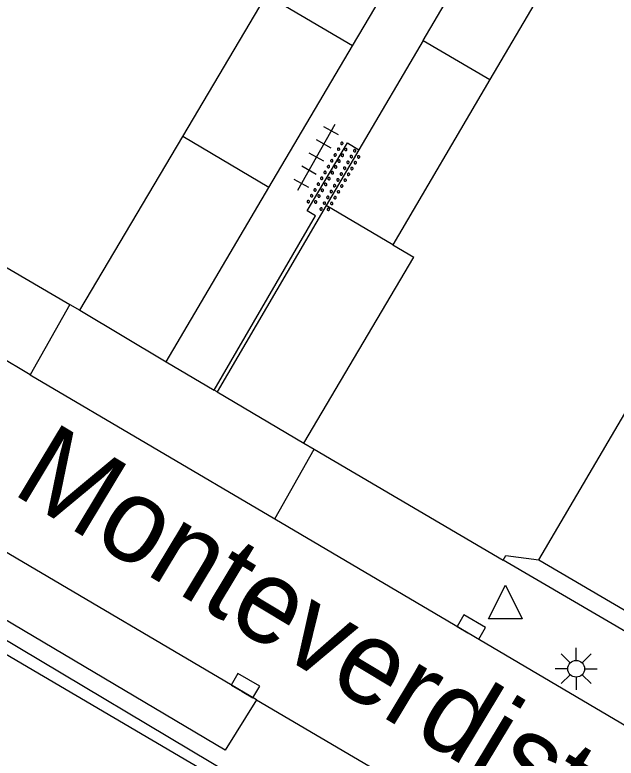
# Model space of a CAD drawing. Extents: x 132999 to 136000, y 398499 to 400501.
# Drawn here: x 133431.33 to 133449.21, y 399450.3 to 399472.41 of the extents above; entities that cross this region are included whole.
import ezdxf

# ---------------------------------------------------------------- set-up
doc = ezdxf.new("R2010")
doc.units = 0
for name, color, linetype in [('gg-afsc-hekwerk', 7, 'Continuous'), ('gg-afsc-muur', 7, 'Continuous'), ('gg-anno-openbare ruimte label', 7, 'Continuous'), ('gg-bbg-bijgebouw', 7, 'Continuous'), ('gg-bbg-gedigitaliseerde bebouwing', 7, 'Continuous'), ('gg-bbg-gedigitaliseerde bijgebouw', 7, 'Continuous'), ('gg-bbg-hoofdgebouw', 7, 'Continuous'), ('gg-bbg-tussenscheiding', 7, 'Continuous'), ('gg-knt-verharding', 7, 'Continuous'), ('gg-knt-verharding nz', 7, 'Continuous'), ('gt-symb-kolk', 7, 'Continuous'), ('gt-symb-lichtmast', 7, 'Continuous'), ('gt-symb-overige verharding', 7, 'Continuous'), ('gt-symb-tegel verharding', 7, 'Continuous'), ('gt-symb-waterafsluiter', 7, 'Continuous')]:
    doc.layers.add(name, color=color, linetype=linetype)

# ---------------------------------------------------------------- blocks, each defined once
blk = doc.blocks.new('gt0-LMAST')
at = {"layer": 'gt-symb-lichtmast'}
for p, q in [((-0.005, 0.246), (-0.005, 0.621)), ((-0.182, 0.173), (-0.447, 0.438)), ((0.172, 0.173), (0.437, 0.438)), ((-0.255, -0.004), (-0.63, -0.004)), ((-0.182, -0.181), (-0.447, -0.446)), ((0.437, -0.446), (0.172, -0.181)), ((0.245, -0.004), (0.62, -0.004)), ((-0.005, -0.254), (-0.005, -0.629))]:
    blk.add_line(p, q, dxfattribs=at)
blk.add_circle((-0.005, -0.004), 0.25, dxfattribs=at)
blk = doc.blocks.new('gt0-TEG1')
at = {"layer": 'gt-symb-tegel verharding'}
for p, q in [((-0.9, -0.25), (-0.9, 0.25)), ((-0.45, -0.25), (-0.45, 0.25)), ((0, -0.25), (0, 0.25)), ((0.45, -0.25), (0.45, 0.25)), ((0.9, -0.25), (0.9, 0.25)), ((-1.125, 0), (1.125, 0))]:
    blk.add_line(p, q, dxfattribs=at)
blk = doc.blocks.new('gt0-OVH')
at = {"layer": 'gt-symb-overige verharding'}
for points in [[(-0.972, 0.298), (-0.967, 0.308), (-0.965, 0.319), (-0.966, 0.33), (-0.971, 0.34), (-0.978, 0.348), (-0.988, 0.353), (-0.999, 0.355), (-1.01, 0.354), (-1.02, 0.349), (-1.028, 0.342), (-1.033, 0.332), (-1.035, 0.321), (-1.034, 0.31), (-1.029, 0.3), (-1.022, 0.292), (-1.012, 0.287), (-1.001, 0.285), (-0.99, 0.286), (-0.98, 0.291)], [(-0.772, 0.298), (-0.767, 0.308), (-0.765, 0.319), (-0.766, 0.33), (-0.771, 0.34), (-0.778, 0.348), (-0.788, 0.353), (-0.799, 0.355), (-0.81, 0.354), (-0.82, 0.349), (-0.828, 0.342), (-0.833, 0.332), (-0.835, 0.321), (-0.834, 0.31), (-0.829, 0.3), (-0.822, 0.292), (-0.812, 0.287), (-0.801, 0.285), (-0.79, 0.286), (-0.78, 0.291)], [(-0.572, 0.298), (-0.567, 0.308), (-0.565, 0.319), (-0.566, 0.33), (-0.571, 0.34), (-0.578, 0.348), (-0.588, 0.353), (-0.599, 0.355), (-0.61, 0.354), (-0.62, 0.349), (-0.628, 0.342), (-0.633, 0.332), (-0.635, 0.321), (-0.634, 0.31), (-0.629, 0.3), (-0.622, 0.292), (-0.612, 0.287), (-0.601, 0.285), (-0.59, 0.286), (-0.58, 0.291)], [(-0.372, 0.298), (-0.367, 0.308), (-0.365, 0.319), (-0.366, 0.33), (-0.371, 0.34), (-0.378, 0.348), (-0.388, 0.353), (-0.399, 0.355), (-0.41, 0.354), (-0.42, 0.349), (-0.428, 0.342), (-0.433, 0.332), (-0.435, 0.321), (-0.434, 0.31), (-0.429, 0.3), (-0.422, 0.292), (-0.412, 0.287), (-0.401, 0.285), (-0.39, 0.286), (-0.38, 0.291)], [(-0.172, 0.298), (-0.167, 0.308), (-0.165, 0.319), (-0.166, 0.33), (-0.171, 0.34), (-0.178, 0.348), (-0.188, 0.353), (-0.199, 0.355), (-0.21, 0.354), (-0.22, 0.349), (-0.228, 0.342), (-0.233, 0.332), (-0.235, 0.321), (-0.234, 0.31), (-0.229, 0.3), (-0.222, 0.292), (-0.212, 0.287), (-0.201, 0.285), (-0.19, 0.286), (-0.18, 0.291)], [(0.028, 0.298), (0.033, 0.308), (0.035, 0.319), (0.034, 0.33), (0.029, 0.34), (0.022, 0.348), (0.012, 0.353), (0.001, 0.355), (-0.01, 0.354), (-0.02, 0.349), (-0.028, 0.342), (-0.033, 0.332), (-0.035, 0.321), (-0.034, 0.31), (-0.029, 0.3), (-0.022, 0.292), (-0.012, 0.287), (-0.001, 0.285), (0.01, 0.286), (0.02, 0.291)], [(0.228, 0.298), (0.233, 0.308), (0.235, 0.319), (0.234, 0.33), (0.229, 0.34), (0.222, 0.348), (0.212, 0.353), (0.201, 0.355), (0.19, 0.354), (0.18, 0.349), (0.172, 0.342), (0.167, 0.332), (0.165, 0.321), (0.166, 0.31), (0.171, 0.3), (0.178, 0.292), (0.188, 0.287), (0.199, 0.285), (0.21, 0.286), (0.22, 0.291)], [(0.428, 0.298), (0.433, 0.308), (0.435, 0.319), (0.434, 0.33), (0.429, 0.34), (0.422, 0.348), (0.412, 0.353), (0.401, 0.355), (0.39, 0.354), (0.38, 0.349), (0.372, 0.342), (0.367, 0.332), (0.365, 0.321), (0.366, 0.31), (0.371, 0.3), (0.378, 0.292), (0.388, 0.287), (0.399, 0.285), (0.41, 0.286), (0.42, 0.291)], [(0.628, 0.298), (0.633, 0.308), (0.635, 0.319), (0.634, 0.33), (0.629, 0.34), (0.622, 0.348), (0.612, 0.353), (0.601, 0.355), (0.59, 0.354), (0.58, 0.349), (0.572, 0.342), (0.567, 0.332), (0.565, 0.321), (0.566, 0.31), (0.571, 0.3), (0.578, 0.292), (0.588, 0.287), (0.599, 0.285), (0.61, 0.286), (0.62, 0.291)], [(0.828, 0.298), (0.833, 0.308), (0.835, 0.319), (0.834, 0.33), (0.829, 0.34), (0.822, 0.348), (0.812, 0.353), (0.801, 0.355), (0.79, 0.354), (0.78, 0.349), (0.772, 0.342), (0.767, 0.332), (0.765, 0.321), (0.766, 0.31), (0.771, 0.3), (0.778, 0.292), (0.788, 0.287), (0.799, 0.285), (0.81, 0.286), (0.82, 0.291)], [(1.028, 0.298), (1.033, 0.308), (1.035, 0.319), (1.034, 0.33), (1.029, 0.34), (1.022, 0.348), (1.012, 0.353), (1.001, 0.355), (0.99, 0.354), (0.98, 0.349), (0.972, 0.342), (0.967, 0.332), (0.965, 0.321), (0.966, 0.31), (0.971, 0.3), (0.978, 0.292), (0.988, 0.287), (0.999, 0.285), (1.01, 0.286), (1.02, 0.291)], [(-0.872, 0.106), (-0.867, 0.116), (-0.865, 0.126), (-0.866, 0.137), (-0.871, 0.147), (-0.878, 0.156), (-0.888, 0.161), (-0.899, 0.163), (-0.91, 0.162), (-0.92, 0.157), (-0.928, 0.15), (-0.933, 0.14), (-0.935, 0.129), (-0.934, 0.118), (-0.929, 0.108), (-0.922, 0.1), (-0.912, 0.095), (-0.901, 0.092), (-0.89, 0.094), (-0.88, 0.098)], [(-0.672, 0.106), (-0.667, 0.116), (-0.665, 0.126), (-0.666, 0.137), (-0.671, 0.147), (-0.678, 0.156), (-0.688, 0.161), (-0.699, 0.163), (-0.71, 0.162), (-0.72, 0.157), (-0.728, 0.15), (-0.733, 0.14), (-0.735, 0.129), (-0.734, 0.118), (-0.729, 0.108), (-0.722, 0.1), (-0.712, 0.095), (-0.701, 0.092), (-0.69, 0.094), (-0.68, 0.098)], [(-0.472, 0.106), (-0.467, 0.116), (-0.465, 0.126), (-0.466, 0.137), (-0.471, 0.147), (-0.478, 0.156), (-0.488, 0.161), (-0.499, 0.163), (-0.51, 0.162), (-0.52, 0.157), (-0.528, 0.15), (-0.533, 0.14), (-0.535, 0.129), (-0.534, 0.118), (-0.529, 0.108), (-0.522, 0.1), (-0.512, 0.095), (-0.501, 0.092), (-0.49, 0.094), (-0.48, 0.098)], [(-0.272, 0.106), (-0.267, 0.116), (-0.265, 0.126), (-0.266, 0.137), (-0.271, 0.147), (-0.278, 0.156), (-0.288, 0.161), (-0.299, 0.163), (-0.31, 0.162), (-0.32, 0.157), (-0.328, 0.15), (-0.333, 0.14), (-0.335, 0.129), (-0.334, 0.118), (-0.329, 0.108), (-0.322, 0.1), (-0.312, 0.095), (-0.301, 0.092), (-0.29, 0.094), (-0.28, 0.098)], [(-0.072, 0.106), (-0.067, 0.116), (-0.065, 0.126), (-0.066, 0.137), (-0.071, 0.147), (-0.078, 0.156), (-0.088, 0.161), (-0.099, 0.163), (-0.11, 0.162), (-0.12, 0.157), (-0.128, 0.15), (-0.133, 0.14), (-0.135, 0.129), (-0.134, 0.118), (-0.129, 0.108), (-0.122, 0.1), (-0.112, 0.095), (-0.101, 0.092), (-0.09, 0.094), (-0.08, 0.098)], [(0.128, 0.106), (0.133, 0.116), (0.135, 0.126), (0.134, 0.137), (0.129, 0.147), (0.122, 0.156), (0.112, 0.161), (0.101, 0.163), (0.09, 0.162), (0.08, 0.157), (0.072, 0.15), (0.067, 0.14), (0.065, 0.129), (0.066, 0.118), (0.071, 0.108), (0.078, 0.1), (0.088, 0.095), (0.099, 0.092), (0.11, 0.094), (0.12, 0.098)], [(0.328, 0.106), (0.333, 0.116), (0.335, 0.126), (0.334, 0.137), (0.329, 0.147), (0.322, 0.156), (0.312, 0.161), (0.301, 0.163), (0.29, 0.162), (0.28, 0.157), (0.272, 0.15), (0.267, 0.14), (0.265, 0.129), (0.266, 0.118), (0.271, 0.108), (0.278, 0.1), (0.288, 0.095), (0.299, 0.092), (0.31, 0.094), (0.32, 0.098)], [(0.528, 0.106), (0.533, 0.116), (0.535, 0.126), (0.534, 0.137), (0.529, 0.147), (0.522, 0.156), (0.512, 0.161), (0.501, 0.163), (0.49, 0.162), (0.48, 0.157), (0.472, 0.15), (0.467, 0.14), (0.465, 0.129), (0.466, 0.118), (0.471, 0.108), (0.478, 0.1), (0.488, 0.095), (0.499, 0.092), (0.51, 0.094), (0.52, 0.098)], [(0.728, 0.106), (0.733, 0.116), (0.735, 0.126), (0.734, 0.137), (0.729, 0.147), (0.722, 0.156), (0.712, 0.161), (0.701, 0.163), (0.69, 0.162), (0.68, 0.157), (0.672, 0.15), (0.667, 0.14), (0.665, 0.129), (0.666, 0.118), (0.671, 0.108), (0.678, 0.1), (0.688, 0.095), (0.699, 0.092), (0.71, 0.094), (0.72, 0.098)], [(0.928, 0.106), (0.933, 0.116), (0.935, 0.126), (0.934, 0.137), (0.929, 0.147), (0.922, 0.156), (0.912, 0.161), (0.901, 0.163), (0.89, 0.162), (0.88, 0.157), (0.872, 0.15), (0.867, 0.14), (0.865, 0.129), (0.866, 0.118), (0.871, 0.108), (0.878, 0.1), (0.888, 0.095), (0.899, 0.092), (0.91, 0.094), (0.92, 0.098)], [(-0.972, -0.142), (-0.967, -0.132), (-0.965, -0.121), (-0.966, -0.11), (-0.971, -0.1), (-0.978, -0.092), (-0.988, -0.087), (-0.999, -0.085), (-1.01, -0.086), (-1.02, -0.091), (-1.028, -0.098), (-1.033, -0.108), (-1.035, -0.119), (-1.034, -0.13), (-1.029, -0.14), (-1.022, -0.148), (-1.012, -0.153), (-1.001, -0.155), (-0.99, -0.154), (-0.98, -0.149)], [(-0.772, -0.142), (-0.767, -0.132), (-0.765, -0.121), (-0.766, -0.11), (-0.771, -0.1), (-0.778, -0.092), (-0.788, -0.087), (-0.799, -0.085), (-0.81, -0.086), (-0.82, -0.091), (-0.828, -0.098), (-0.833, -0.108), (-0.835, -0.119), (-0.834, -0.13), (-0.829, -0.14), (-0.822, -0.148), (-0.812, -0.153), (-0.801, -0.155), (-0.79, -0.154), (-0.78, -0.149)], [(-0.572, -0.142), (-0.567, -0.132), (-0.565, -0.121), (-0.566, -0.11), (-0.571, -0.1), (-0.578, -0.092), (-0.588, -0.087), (-0.599, -0.085), (-0.61, -0.086), (-0.62, -0.091), (-0.628, -0.098), (-0.633, -0.108), (-0.635, -0.119), (-0.634, -0.13), (-0.629, -0.14), (-0.622, -0.148), (-0.612, -0.153), (-0.601, -0.155), (-0.59, -0.154), (-0.58, -0.149)], [(-0.372, -0.142), (-0.367, -0.132), (-0.365, -0.121), (-0.366, -0.11), (-0.371, -0.1), (-0.378, -0.092), (-0.388, -0.087), (-0.399, -0.085), (-0.41, -0.086), (-0.42, -0.091), (-0.428, -0.098), (-0.433, -0.108), (-0.435, -0.119), (-0.434, -0.13), (-0.429, -0.14), (-0.422, -0.148), (-0.412, -0.153), (-0.401, -0.155), (-0.39, -0.154), (-0.38, -0.149)], [(-0.172, -0.142), (-0.167, -0.132), (-0.165, -0.121), (-0.166, -0.11), (-0.171, -0.1), (-0.178, -0.092), (-0.188, -0.087), (-0.199, -0.085), (-0.21, -0.086), (-0.22, -0.091), (-0.228, -0.098), (-0.233, -0.108), (-0.235, -0.119), (-0.234, -0.13), (-0.229, -0.14), (-0.222, -0.148), (-0.212, -0.153), (-0.201, -0.155), (-0.19, -0.154), (-0.18, -0.149)], [(0.028, -0.142), (0.033, -0.132), (0.035, -0.121), (0.034, -0.11), (0.029, -0.1), (0.022, -0.092), (0.012, -0.087), (0.001, -0.085), (-0.01, -0.086), (-0.02, -0.091), (-0.028, -0.098), (-0.033, -0.108), (-0.035, -0.119), (-0.034, -0.13), (-0.029, -0.14), (-0.022, -0.148), (-0.012, -0.153), (-0.001, -0.155), (0.01, -0.154), (0.02, -0.149)], [(0.228, -0.142), (0.233, -0.132), (0.235, -0.121), (0.234, -0.11), (0.229, -0.1), (0.222, -0.092), (0.212, -0.087), (0.201, -0.085), (0.19, -0.086), (0.18, -0.091), (0.172, -0.098), (0.167, -0.108), (0.165, -0.119), (0.166, -0.13), (0.171, -0.14), (0.178, -0.148), (0.188, -0.153), (0.199, -0.155), (0.21, -0.154), (0.22, -0.149)], [(0.428, -0.142), (0.433, -0.132), (0.435, -0.121), (0.434, -0.11), (0.429, -0.1), (0.422, -0.092), (0.412, -0.087), (0.401, -0.085), (0.39, -0.086), (0.38, -0.091), (0.372, -0.098), (0.367, -0.108), (0.365, -0.119), (0.366, -0.13), (0.371, -0.14), (0.378, -0.148), (0.388, -0.153), (0.399, -0.155), (0.41, -0.154), (0.42, -0.149)], [(0.628, -0.142), (0.633, -0.132), (0.635, -0.121), (0.634, -0.11), (0.629, -0.1), (0.622, -0.092), (0.612, -0.087), (0.601, -0.085), (0.59, -0.086), (0.58, -0.091), (0.572, -0.098), (0.567, -0.108), (0.565, -0.119), (0.566, -0.13), (0.571, -0.14), (0.578, -0.148), (0.588, -0.153), (0.599, -0.155), (0.61, -0.154), (0.62, -0.149)], [(0.828, -0.142), (0.833, -0.132), (0.835, -0.121), (0.834, -0.11), (0.829, -0.1), (0.822, -0.092), (0.812, -0.087), (0.801, -0.085), (0.79, -0.086), (0.78, -0.091), (0.772, -0.098), (0.767, -0.108), (0.765, -0.119), (0.766, -0.13), (0.771, -0.14), (0.778, -0.148), (0.788, -0.153), (0.799, -0.155), (0.81, -0.154), (0.82, -0.149)], [(1.028, -0.142), (1.033, -0.132), (1.035, -0.121), (1.034, -0.11), (1.029, -0.1), (1.022, -0.092), (1.012, -0.087), (1.001, -0.085), (0.99, -0.086), (0.98, -0.091), (0.972, -0.098), (0.967, -0.108), (0.965, -0.119), (0.966, -0.13), (0.971, -0.14), (0.978, -0.148), (0.988, -0.153), (0.999, -0.155), (1.01, -0.154), (1.02, -0.149)], [(-0.872, -0.334), (-0.867, -0.324), (-0.865, -0.314), (-0.866, -0.303), (-0.871, -0.293), (-0.878, -0.284), (-0.888, -0.279), (-0.899, -0.277), (-0.91, -0.278), (-0.92, -0.283), (-0.928, -0.29), (-0.933, -0.3), (-0.935, -0.311), (-0.934, -0.322), (-0.929, -0.332), (-0.922, -0.34), (-0.912, -0.345), (-0.901, -0.348), (-0.89, -0.346), (-0.88, -0.342)], [(-0.672, -0.334), (-0.667, -0.324), (-0.665, -0.314), (-0.666, -0.303), (-0.671, -0.293), (-0.678, -0.284), (-0.688, -0.279), (-0.699, -0.277), (-0.71, -0.278), (-0.72, -0.283), (-0.728, -0.29), (-0.733, -0.3), (-0.735, -0.311), (-0.734, -0.322), (-0.729, -0.332), (-0.722, -0.34), (-0.712, -0.345), (-0.701, -0.348), (-0.69, -0.346), (-0.68, -0.342)], [(-0.472, -0.334), (-0.467, -0.324), (-0.465, -0.314), (-0.466, -0.303), (-0.471, -0.293), (-0.478, -0.284), (-0.488, -0.279), (-0.499, -0.277), (-0.51, -0.278), (-0.52, -0.283), (-0.528, -0.29), (-0.533, -0.3), (-0.535, -0.311), (-0.534, -0.322), (-0.529, -0.332), (-0.522, -0.34), (-0.512, -0.345), (-0.501, -0.348), (-0.49, -0.346), (-0.48, -0.342)], [(-0.272, -0.334), (-0.267, -0.324), (-0.265, -0.314), (-0.266, -0.303), (-0.271, -0.293), (-0.278, -0.284), (-0.288, -0.279), (-0.299, -0.277), (-0.31, -0.278), (-0.32, -0.283), (-0.328, -0.29), (-0.333, -0.3), (-0.335, -0.311), (-0.334, -0.322), (-0.329, -0.332), (-0.322, -0.34), (-0.312, -0.345), (-0.301, -0.348), (-0.29, -0.346), (-0.28, -0.342)], [(-0.072, -0.334), (-0.067, -0.324), (-0.065, -0.314), (-0.066, -0.303), (-0.071, -0.293), (-0.078, -0.284), (-0.088, -0.279), (-0.099, -0.277), (-0.11, -0.278), (-0.12, -0.283), (-0.128, -0.29), (-0.133, -0.3), (-0.135, -0.311), (-0.134, -0.322), (-0.129, -0.332), (-0.122, -0.34), (-0.112, -0.345), (-0.101, -0.348), (-0.09, -0.346), (-0.08, -0.342)], [(0.128, -0.334), (0.133, -0.324), (0.135, -0.314), (0.134, -0.303), (0.129, -0.293), (0.122, -0.284), (0.112, -0.279), (0.101, -0.277), (0.09, -0.278), (0.08, -0.283), (0.072, -0.29), (0.067, -0.3), (0.065, -0.311), (0.066, -0.322), (0.071, -0.332), (0.078, -0.34), (0.088, -0.345), (0.099, -0.348), (0.11, -0.346), (0.12, -0.342)], [(0.328, -0.334), (0.333, -0.324), (0.335, -0.314), (0.334, -0.303), (0.329, -0.293), (0.322, -0.284), (0.312, -0.279), (0.301, -0.277), (0.29, -0.278), (0.28, -0.283), (0.272, -0.29), (0.267, -0.3), (0.265, -0.311), (0.266, -0.322), (0.271, -0.332), (0.278, -0.34), (0.288, -0.345), (0.299, -0.348), (0.31, -0.346), (0.32, -0.342)], [(0.528, -0.334), (0.533, -0.324), (0.535, -0.314), (0.534, -0.303), (0.529, -0.293), (0.522, -0.284), (0.512, -0.279), (0.501, -0.277), (0.49, -0.278), (0.48, -0.283), (0.472, -0.29), (0.467, -0.3), (0.465, -0.311), (0.466, -0.322), (0.471, -0.332), (0.478, -0.34), (0.488, -0.345), (0.499, -0.348), (0.51, -0.346), (0.52, -0.342)], [(0.728, -0.334), (0.733, -0.324), (0.735, -0.314), (0.734, -0.303), (0.729, -0.293), (0.722, -0.284), (0.712, -0.279), (0.701, -0.277), (0.69, -0.278), (0.68, -0.283), (0.672, -0.29), (0.667, -0.3), (0.665, -0.311), (0.666, -0.322), (0.671, -0.332), (0.678, -0.34), (0.688, -0.345), (0.699, -0.348), (0.71, -0.346), (0.72, -0.342)], [(0.928, -0.334), (0.933, -0.324), (0.935, -0.314), (0.934, -0.303), (0.929, -0.293), (0.922, -0.284), (0.912, -0.279), (0.901, -0.277), (0.89, -0.278), (0.88, -0.283), (0.872, -0.29), (0.867, -0.3), (0.865, -0.311), (0.866, -0.322), (0.871, -0.332), (0.878, -0.34), (0.888, -0.345), (0.899, -0.348), (0.91, -0.346), (0.92, -0.342)]]:
    blk.add_lwpolyline(points, close=True, dxfattribs=at)
blk = doc.blocks.new('gt0-WAFSL')
at = {"layer": 'gt-symb-waterafsluiter'}
for p, q in [((-0.5, -0.333), (0, 0.667)), ((0, 0.667), (0.5, -0.333)), ((0.5, -0.333), (-0.5, -0.333))]:
    blk.add_line(p, q, dxfattribs=at)
blk = doc.blocks.new('gt0-KOLK')
at = {"layer": 'gt-symb-kolk'}
blk.add_lwpolyline([(0, 0), (0.375, 0), (0.375, 0.4), (-0.375, 0.4), (-0.375, 0), (0, 0)], dxfattribs=at)

msp = doc.modelspace()

# ---------------------------------------------------------------- linework, layer by layer
at = {"layer": 'gg-afsc-hekwerk'}
msp.add_lwpolyline([(133437.659, 399449.504), (133427.65, 399455.387), (133427.475, 399454.448)], dxfattribs=at)
at = {"layer": 'gg-afsc-muur'}
for p, q in [((133427.618, 399466.906), (133432.968, 399463.789)), ((133432.968, 399463.789), (133433.258, 399463.62)), ((133439.927, 399459.664), (133440.231, 399459.486)), ((133440.231, 399459.486), (133445.851, 399456.186))]:
    msp.add_line(p, q, dxfattribs=at)
msp.add_lwpolyline([(133445.851, 399456.186), (133445.932, 399456.324), (133446.916, 399456.194)], dxfattribs=at)
at = {"layer": 'gg-bbg-bijgebouw'}
for p, q in [((133441.373, 399471.485), (133443.966, 399475.884)), ((133443.474, 399471.647), (133445.404, 399474.938)), ((133443.474, 399471.647), (133441.565, 399468.392)), ((133438.888, 399467.27), (133441.373, 399471.485)), ((133441.565, 399468.392), (133440.592, 399466.733)), ((133435.834, 399462.089), (133438.888, 399467.27)), ((133440.592, 399466.733), (133437.345, 399461.198)), ((133433.258, 399463.62), (133435.834, 399462.089)), ((133437.345, 399461.198), (133439.927, 399459.664))]:
    msp.add_line(p, q, dxfattribs=at)
at = {"layer": 'gg-bbg-gedigitaliseerde bebouwing'}
msp.add_line((133446.916, 399456.194), (133449.886, 399461.262), dxfattribs=at)
at = {"layer": 'gg-bbg-gedigitaliseerde bijgebouw'}
for p, q in [((133448.346, 399475.39), (133445.458, 399470.479)), ((133436.321, 399468.786), (133438.815, 399472.992)), ((133445.458, 399470.479), (133442.569, 399465.568)), ((133433.258, 399463.62), (133436.321, 399468.786)), ((133442.569, 399465.568), (133443.198, 399465.198)), ((133439.927, 399459.664), (133443.198, 399465.198))]:
    msp.add_line(p, q, dxfattribs=at)
at = {"layer": 'gg-bbg-hoofdgebouw'}
msp.add_line((133446.916, 399456.194), (133456.03, 399450.84), dxfattribs=at)
at = {"layer": 'gg-bbg-tussenscheiding'}
for p, q in [((133441.373, 399471.485), (133438.815, 399472.992)), ((133443.474, 399471.647), (133445.458, 399470.479)), ((133438.888, 399467.27), (133436.321, 399468.786)), ((133442.569, 399465.568), (133440.592, 399466.733))]:
    msp.add_line(p, q, dxfattribs=at)
at = {"layer": 'gg-knt-verharding'}
for p, q in [((133431.785, 399461.702), (133417.567, 399470.044)), ((133432.968, 399463.789), (133431.785, 399461.702)), ((133435.834, 399462.089), (133437.256, 399461.245)), ((133437.345, 399461.198), (133437.256, 399461.245)), ((133439.06, 399457.414), (133440.231, 399459.486)), ((133439.06, 399457.414), (133463.271, 399443.145)), ((133437.827, 399449.777), (133425.837, 399456.916)), ((133464.53, 399445.28), (133445.851, 399456.186)), ((133438.518, 399452.032), (133447.043, 399447.032))]:
    msp.add_line(p, q, dxfattribs=at)
for points in [[(133437.256, 399461.245), (133440.274, 399466.426), (133440.026, 399466.58), (133441.223, 399468.604), (133441.565, 399468.392)], [(133438.518, 399452.032), (133437.587, 399450.536), (133421.651, 399459.987), (133421.687, 399460.047)]]:
    msp.add_lwpolyline(points, dxfattribs=at)
at = {"layer": 'gg-knt-verharding nz'}
for p, q in [((133431.785, 399461.702), (133439.06, 399457.414)), ((133438.518, 399452.032), (133422.524, 399461.45))]:
    msp.add_line(p, q, dxfattribs=at)

# ---------------------------------------------------------------- block references
at = {"layer": 'gt-symb-kolk'}
for p, rotation in [((133444.807, 399454.026), -30.334805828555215), ((133438.087, 399452.285), -30.393530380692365)]:
    msp.add_blockref('gt0-KOLK', p, dxfattribs=dict(at, rotation=rotation))
at = {"layer": 'gt-symb-lichtmast'}
msp.add_blockref('gt0-LMAST', (133448.03, 399452.962), dxfattribs=at)
at = {"layer": 'gt-symb-overige verharding', "rotation": 60.048917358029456}
msp.add_blockref('gt0-OVH', (133440.834, 399467.558), dxfattribs=at)
at = {"layer": 'gt-symb-tegel verharding', "rotation": 60.53928638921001}
msp.add_blockref('gt0-TEG1', (133440.299, 399468.173), dxfattribs=at)
at = {"layer": 'gt-symb-waterafsluiter'}
msp.add_blockref('gt0-WAFSL', (133445.919, 399454.78), dxfattribs=at)

# ---------------------------------------------------------------- texts
at = {"layer": 'gg-anno-openbare ruimte label'}
msp.add_text('Monteverdistraat', height=2.5, rotation=328.9, dxfattribs=at).set_placement((133431.193, 399458.201))

doc.saveas('drawing.dxf')
